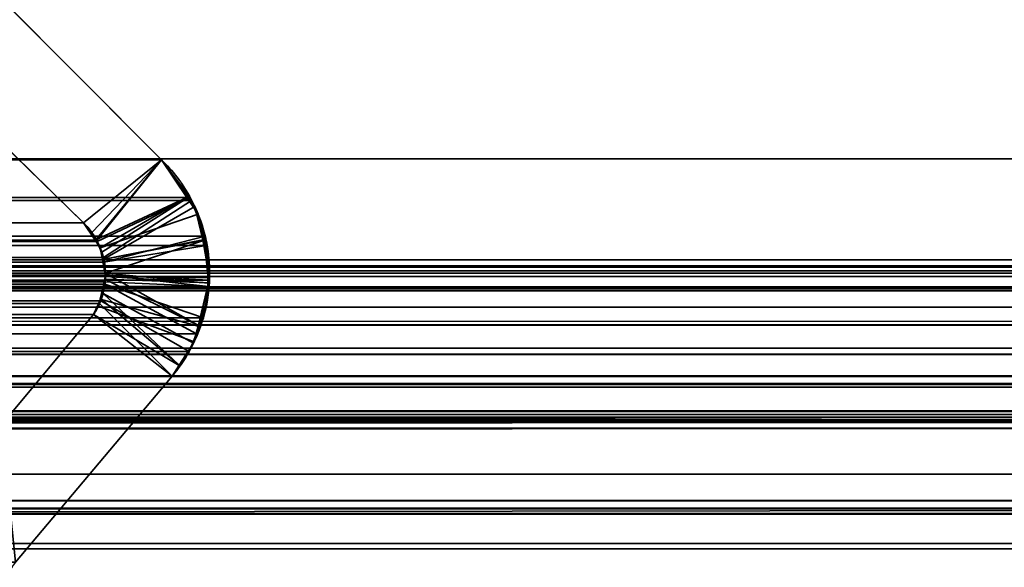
# Model space of a CAD drawing. Header units: millimetres. Extents: x -603 to 3703, y -120 to 193.
# Tile 418 of 656: x 1973.09 to 1978.99, y 0.2 to 3.48. Entities that reach past the tile are written whole.
import ezdxf

# ---------------------------------------------------------------- set-up
doc = ezdxf.new("R2010")
doc.units = ezdxf.units.MM
doc.layers.add('152', color=7, linetype='Continuous', true_color=0xffffff)

# ---------------------------------------------------------------- blocks, each defined once
blk = doc.blocks.new('UG_SURFACE_002')
at = {"layer": '152', "color": 252, "linetype": 'Continuous', "lineweight": 35}
for points in [[(2177.5, -35, 2213.0001), (2177.5, 174.4, 2213.0001), (822.5, 174.4, 2213.0001), (822.5, -35, 2213.0001)], [(972.5, -35, 2063), (972.5, 174.4, 2063), (2027.4999, 174.4, 2063), (2027.4999, -35, 2063)]]:
    blk.add_3dface(points, dxfattribs=at)
blk = doc.blocks.new('UG_SURFACE_089')
at = {"layer": '152', "color": 252, "linetype": 'Continuous', "lineweight": 35}
for points in [[(1011, -46.92, 2022.5), (1989, -46.92, 2022.5), (1989, 14.42, 2022.5), (1011, 14.42, 2022.5)], [(1012.5, -46.92, 2020.9999), (1012.5, 14.42, 2020.9999), (1987.5, 14.42, 2020.9999), (1987.5, -46.92, 2020.9999)]]:
    blk.add_3dface(points, dxfattribs=at)
blk = doc.blocks.new('UG_SURFACE_144')
at = {"layer": '152', "color": 7, "linetype": 'Continuous', "lineweight": 35}
for points in [[(1986.675, 2.6459, 2020.175), (1986.6284, 5.9608, 2020.1285), (1013.3716, 5.9608, 2020.1285), (1013.325, 2.6459, 2020.175)], [(1014.2951, 2.0412, 2019.2049), (1014.3776, 4.9715, 2019.1224), (1985.6224, 4.9715, 2019.1224), (1985.7049, 2.0412, 2019.2049)], [(1027.3063, 3.8936, 2006.1936), (1026.0557, 2.6395, 2007.4444), (1973.9443, 2.6395, 2007.4444), (1972.6937, 3.8936, 2006.1936)], [(1973.477, 2.2621, 2006.9771), (1972.2289, 3.4787, 2005.729), (1972.6937, 3.8936, 2006.1936), (1973.9443, 2.6395, 2007.4444)], [(1972.2289, 3.4787, 2005.729), (1973.477, 2.2621, 2006.9771), (1026.523, 2.2621, 2006.9771), (1027.7711, 3.4787, 2005.729)], [(1986.6695, 1.0733, 2020.1695), (1013.325, 2.6459, 2020.175), (1013.2391, 0.3109, 2020.2608)], [(1986.6695, 1.0733, 2020.1695), (1986.675, 2.6459, 2020.175), (1013.325, 2.6459, 2020.175)], [(1974.1158, 2.4134, 2007.6158), (1973.9443, 2.6395, 2007.4444), (1026.0557, 2.6395, 2007.4444), (1025.8842, 2.4134, 2007.6158)], [(1973.9443, 2.6395, 2007.4444), (1973.5554, 2.1585, 2007.0555), (1973.477, 2.2621, 2006.9771)], [(1973.5584, 2.1509, 2007.0584), (1973.5554, 2.1585, 2007.0555), (1973.9443, 2.6395, 2007.4444), (1974.1158, 2.4134, 2007.6158)], [(1974.205, 2.1819, 2007.705), (1974.1224, 2.3964, 2007.6225), (1025.8776, 2.3964, 2007.6225), (1025.795, 2.1819, 2007.705)], [(1025.8776, 2.3964, 2007.6225), (1974.1224, 2.3964, 2007.6225), (1974.1158, 2.4134, 2007.6158)], [(1025.8842, 2.4134, 2007.6158), (1025.8776, 2.3964, 2007.6225), (1974.1158, 2.4134, 2007.6158)], [(1974.1158, 2.4134, 2007.6158), (1974.1224, 2.3964, 2007.6225), (1973.5955, 2.0554, 2007.0956), (1973.5584, 2.1509, 2007.0584)], [(1973.5988, 2.027, 2007.0989), (1973.5955, 2.0554, 2007.0956), (1974.1224, 2.3964, 2007.6225), (1974.205, 2.1819, 2007.705)], [(1026.4438, 2.1468, 2007.0562), (1026.523, 2.2621, 2006.9771), (1973.477, 2.2621, 2006.9771)], [(1973.477, 2.2621, 2006.9771), (1973.5554, 2.1585, 2007.0555), (1026.4438, 2.1468, 2007.0562)], [(1025.795, 2.1819, 2007.705), (1025.7896, 2.1271, 2007.7105), (1974.2104, 2.1271, 2007.7105)], [(1025.795, 2.1819, 2007.705), (1974.2104, 2.1271, 2007.7105), (1974.205, 2.1819, 2007.705)], [(1974.205, 2.1819, 2007.705), (1974.2104, 2.1271, 2007.7105), (1973.5988, 2.027, 2007.0989)], [(1974.2308, 1.9194, 2007.7307), (1025.7896, 2.1271, 2007.7105), (1025.7692, 1.9194, 2007.7307)], [(1974.2308, 1.9194, 2007.7307), (1974.2104, 2.1271, 2007.7105), (1025.7896, 2.1271, 2007.7105)], [(1973.5955, 2.0554, 2007.0956), (1026.3988, 2.0275, 2007.1013), (1026.4269, 2.1222, 2007.0732)], [(1973.5955, 2.0554, 2007.0956), (1026.4269, 2.1222, 2007.0732), (1026.4438, 2.1468, 2007.0562)], [(1973.5554, 2.1585, 2007.0555), (1973.5584, 2.1509, 2007.0584), (1026.4438, 2.1468, 2007.0562)], [(1026.4438, 2.1468, 2007.0562), (1973.5584, 2.1509, 2007.0584), (1973.5955, 2.0554, 2007.0956)], [(1974.2104, 2.1271, 2007.7105), (1974.2308, 1.9194, 2007.7307), (1973.6083, 1.9483, 2007.1082), (1973.5988, 2.027, 2007.0989)], [(1014.2951, 2.0412, 2019.2049), (1985.7049, 2.0412, 2019.2049), (1985.6882, 1.8784, 2019.1882), (1014.3118, 1.8784, 2019.1882)], [(1017.1266, 1.997, 2016.3734), (1982.8734, 1.997, 2016.3734), (1982.7933, 2.0043, 2016.2933)], [(1982.7933, 2.0043, 2016.2933), (1017.2083, 1.9879, 2016.2916), (1017.1266, 1.997, 2016.3734)], [(1982.7933, 2.0043, 2016.2933), (1982.7911, 2.0038, 2016.2911), (1017.2083, 1.9879, 2016.2916)], [(1026.3925, 1.975, 2007.1075), (1026.3983, 2.026, 2007.1018), (1973.6056, 1.9097, 2007.1056)], [(1973.6083, 1.9483, 2007.1082), (1026.3983, 2.026, 2007.1018), (1026.3988, 2.0275, 2007.1013)], [(1973.6083, 1.9483, 2007.1082), (1973.6056, 1.9097, 2007.1056), (1026.3983, 2.026, 2007.1018)], [(1973.5955, 2.0554, 2007.0956), (1973.5988, 2.027, 2007.0989), (1026.3988, 2.0275, 2007.1013)], [(1026.3988, 2.0275, 2007.1013), (1973.5988, 2.027, 2007.0989), (1973.6083, 1.9483, 2007.1082)], [(1017.1266, 1.997, 2016.3734), (1015.2102, 1.295, 2018.2898), (1984.7898, 1.295, 2018.2898), (1982.8734, 1.997, 2016.3734)], [(1017.3337, 1.974, 2016.1662), (1017.2083, 1.9879, 2016.2916), (1982.7911, 2.0038, 2016.2911)], [(1982.7911, 2.0038, 2016.2911), (1982.6667, 1.974, 2016.1667), (1017.3337, 1.974, 2016.1662)], [(1017.3662, 1.9704, 2016.1338), (1017.3337, 1.974, 2016.1662), (1982.6667, 1.974, 2016.1667)], [(1017.3662, 1.9704, 2016.1338), (1982.6667, 1.974, 2016.1667), (1982.6149, 1.9616, 2016.115)], [(1982.6149, 1.9616, 2016.115), (1017.4114, 1.9379, 2016.0887), (1017.3662, 1.9704, 2016.1338)], [(1982.6149, 1.9616, 2016.115), (1982.5877, 1.941, 2016.0878), (1017.4114, 1.9379, 2016.0887)], [(1973.6056, 1.9097, 2007.1056), (1026.3968, 1.9101, 2007.1032), (1026.3925, 1.975, 2007.1075)], [(1973.6056, 1.9097, 2007.1056), (1973.6083, 1.9483, 2007.1082), (1974.2246, 1.8818, 2007.7245)], [(1973.6083, 1.9483, 2007.1082), (1974.2308, 1.9194, 2007.7307), (1974.2246, 1.8818, 2007.7245)], [(1017.5066, 1.8695, 2015.9934), (1017.4114, 1.9379, 2016.0887), (1982.5877, 1.941, 2016.0878)], [(1017.5066, 1.8695, 2015.9934), (1982.5877, 1.941, 2016.0878), (1982.4934, 1.8695, 2015.9934)], [(1025.7692, 1.9194, 2007.7307), (1025.7754, 1.8818, 2007.7245), (1974.2246, 1.8818, 2007.7245), (1974.2308, 1.9194, 2007.7307)], [(1026.3968, 1.9101, 2007.1032), (1973.6056, 1.9097, 2007.1056), (1973.6048, 1.8959, 2007.1049)], [(1026.3993, 1.8701, 2007.1006), (1026.3968, 1.9101, 2007.1032), (1973.6048, 1.8959, 2007.1049)], [(1973.6048, 1.8959, 2007.1049), (1026.414, 1.8134, 2007.0858), (1026.3993, 1.8701, 2007.1006)], [(1026.414, 1.8134, 2007.0858), (1973.6048, 1.8959, 2007.1049), (1973.5795, 1.7957, 2007.0796)], [(1974.1535, 1.597, 2007.6535), (1974.1088, 1.4909, 2007.6089), (1973.5795, 1.7957, 2007.0796), (1973.6048, 1.8959, 2007.1049)], [(1974.2246, 1.8818, 2007.7245), (1974.1939, 1.6931, 2007.694), (1973.6048, 1.8959, 2007.1049), (1973.6056, 1.9097, 2007.1056)], [(1973.6048, 1.8959, 2007.1049), (1974.1939, 1.6931, 2007.694), (1974.1535, 1.597, 2007.6535)], [(1014.3118, 1.8784, 2019.1882), (1985.6882, 1.8784, 2019.1882), (1985.6794, 1.8545, 2019.1793)], [(1985.6794, 1.8545, 2019.1793), (1014.3186, 1.8526, 2019.1815), (1014.3118, 1.8784, 2019.1882)], [(1014.3309, 1.8061, 2019.1691), (1014.3186, 1.8526, 2019.1815), (1985.6794, 1.8545, 2019.1793)], [(1014.3309, 1.8061, 2019.1691), (1985.6794, 1.8545, 2019.1793), (1985.6114, 1.6712, 2019.1114)], [(1982.4934, 1.8695, 2015.9934), (1017.5085, 1.8664, 2015.9914), (1017.5066, 1.8695, 2015.9934)], [(1982.4934, 1.8695, 2015.9934), (1982.4915, 1.8664, 2015.9914), (1017.5085, 1.8664, 2015.9914)], [(1017.5085, 1.8664, 2015.9914), (1982.4915, 1.8664, 2015.9914), (1982.4214, 1.7573, 2015.9214), (1017.5786, 1.7573, 2015.9214)], [(1974.2246, 1.8818, 2007.7245), (1025.7754, 1.8818, 2007.7245), (1025.8061, 1.6931, 2007.694)], [(1974.1939, 1.6931, 2007.694), (1974.2246, 1.8818, 2007.7245), (1025.8061, 1.6931, 2007.694)], [(1014.3309, 1.8061, 2019.1691), (1985.6114, 1.6712, 2019.1114), (1985.5958, 1.65, 2019.0959)], [(1985.5958, 1.65, 2019.0959), (1014.405, 1.6498, 2019.0949), (1014.3309, 1.8061, 2019.1691)], [(1026.414, 1.8134, 2007.0858), (1973.5795, 1.7957, 2007.0796), (1973.5712, 1.7793, 2007.0713)], [(1973.5712, 1.7793, 2007.0713), (1026.43, 1.7806, 2007.0701), (1026.414, 1.8134, 2007.0858)], [(1026.43, 1.7806, 2007.0701), (1973.5712, 1.7793, 2007.0713), (1973.5372, 1.7131, 2007.0372)], [(1973.5372, 1.7131, 2007.0372), (1026.4628, 1.7131, 2007.0372), (1026.43, 1.7806, 2007.0701)], [(1974.0072, 1.345, 2007.5073), (1973.5372, 1.7131, 2007.0372), (1973.5712, 1.7793, 2007.0713)], [(1973.5712, 1.7793, 2007.0713), (1973.5795, 1.7957, 2007.0796), (1974.1088, 1.4909, 2007.6089), (1974.0072, 1.345, 2007.5073)], [(1017.5786, 1.7573, 2015.9214), (1982.4214, 1.7573, 2015.9214), (1981.7749, 1.0741, 2015.275), (1018.2251, 1.0741, 2015.275)], [(1973.5372, 1.7131, 2007.0372), (1972.985, 1.0529, 2006.485), (1027.015, 1.0529, 2006.485), (1026.4628, 1.7131, 2007.0372)], [(1972.985, 1.0529, 2006.485), (1973.5372, 1.7131, 2007.0372), (1974.0072, 1.345, 2007.5073), (1973.069, 0.2303, 2006.5689)], [(1025.8061, 1.6931, 2007.694), (1025.8465, 1.597, 2007.6535), (1974.1535, 1.597, 2007.6535), (1974.1939, 1.6931, 2007.694)], [(1014.405, 1.6498, 2019.0949), (1985.5958, 1.65, 2019.0959), (1985.4931, 1.5104, 2018.9931)], [(1014.4185, 1.6214, 2019.0816), (1014.405, 1.6498, 2019.0949), (1985.4931, 1.5104, 2018.9931)], [(1014.4185, 1.6214, 2019.0816), (1985.4931, 1.5104, 2018.9931), (1985.4424, 1.4748, 2018.9424)], [(1985.4424, 1.4748, 2018.9424), (1014.5568, 1.4693, 2018.9433), (1014.4185, 1.6214, 2019.0816)], [(1974.1088, 1.4909, 2007.6089), (1025.8465, 1.597, 2007.6535), (1025.8912, 1.4909, 2007.6089)], [(1974.1088, 1.4909, 2007.6089), (1974.1535, 1.597, 2007.6535), (1025.8465, 1.597, 2007.6535)], [(1014.5789, 1.4448, 2018.9211), (1014.5568, 1.4693, 2018.9433), (1985.4424, 1.4748, 2018.9424)], [(1014.5789, 1.4448, 2018.9211), (1985.4424, 1.4748, 2018.9424), (1985.2571, 1.3446, 2018.7571)], [(1025.8912, 1.4909, 2007.6089), (1025.9928, 1.345, 2007.5073), (1974.0072, 1.345, 2007.5073), (1974.1088, 1.4909, 2007.6089)], [(1014.5789, 1.4448, 2018.9211), (1985.2571, 1.3446, 2018.7571), (1985.2486, 1.3429, 2018.7485)], [(1985.2486, 1.3429, 2018.7485), (1014.7544, 1.3555, 2018.7457), (1014.5789, 1.4448, 2018.9211)], [(1014.8538, 1.3048, 2018.6462), (1014.7544, 1.3555, 2018.7457), (1985.2486, 1.3429, 2018.7485)], [(1014.9699, 1.3016, 2018.5301), (1014.8538, 1.3048, 2018.6462), (1985.2486, 1.3429, 2018.7485)], [(1985.2486, 1.3429, 2018.7485), (1985.0287, 1.3001, 2018.5287), (1014.9699, 1.3016, 2018.5301)], [(1014.9699, 1.3016, 2018.5301), (1985.0287, 1.3001, 2018.5287), (1984.9199, 1.2788, 2018.42)], [(1015.2102, 1.295, 2018.2898), (1014.9699, 1.3016, 2018.5301), (1984.9199, 1.2788, 2018.42)], [(1025.9928, 1.345, 2007.5073), (1026.931, 0.2303, 2006.5689), (1973.069, 0.2303, 2006.5689), (1974.0072, 1.345, 2007.5073)], [(1984.9199, 1.2788, 2018.42), (1984.7898, 1.295, 2018.2898), (1015.2102, 1.295, 2018.2898)], [(1983.0514, 1.1329, 2016.5515), (1984.5084, 0.5991, 2018.0085), (1015.4916, 0.5991, 2018.0085), (1016.9486, 1.1329, 2016.5515)], [(1983.0514, 1.1329, 2016.5515), (1016.9486, 1.1329, 2016.5515), (1016.9967, 1.1297, 2016.5033)], [(1983.0011, 1.1363, 2016.5012), (1016.9967, 1.1297, 2016.5033), (1017.0606, 1.1255, 2016.4394)], [(1983.0011, 1.1363, 2016.5012), (1983.0031, 1.1361, 2016.5031), (1016.9967, 1.1297, 2016.5033)], [(1016.9967, 1.1297, 2016.5033), (1983.0031, 1.1361, 2016.5031), (1983.0514, 1.1329, 2016.5515)], [(1017.0606, 1.1255, 2016.4394), (1982.9315, 1.1144, 2016.4316), (1983.0011, 1.1363, 2016.5012)], [(1017.0606, 1.1255, 2016.4394), (1017.0691, 1.1208, 2016.4309), (1982.9315, 1.1144, 2016.4316)], [(1982.8825, 1.0991, 2016.3825), (1017.0691, 1.1208, 2016.4309), (1017.1335, 1.0854, 2016.3665)], [(1982.8825, 1.0991, 2016.3825), (1982.9315, 1.1144, 2016.4316), (1017.0691, 1.1208, 2016.4309)], [(1013.2391, 0.3109, 2020.2608), (1986.7144, 0.3099, 2020.2143), (1986.6695, 1.0733, 2020.1695)], [(1017.1335, 1.0854, 2016.3665), (1982.8674, 1.0844, 2016.3674), (1982.8825, 1.0991, 2016.3825)], [(1982.8674, 1.0844, 2016.3674), (1017.1335, 1.0854, 2016.3665), (1017.1434, 1.08, 2016.3567)], [(1017.1434, 1.08, 2016.3567), (1982.8143, 1.0331, 2016.3143), (1982.8674, 1.0844, 2016.3674)], [(1017.1434, 1.08, 2016.3567), (1017.1857, 1.0331, 2016.3143), (1982.8143, 1.0331, 2016.3143)], [(1018.5249, 0.7572, 2014.9751), (1018.2251, 1.0741, 2015.275), (1981.7749, 1.0741, 2015.275)], [(1018.5249, 0.7572, 2014.9751), (1981.7749, 1.0741, 2015.275), (1981.4751, 0.7572, 2014.9751)], [(1982.8143, 1.0331, 2016.3143), (1017.1857, 1.0331, 2016.3143), (1017.8912, 0.4417, 2015.6088)], [(1017.8912, 0.4417, 2015.6088), (1982.1423, 0.3422, 2015.6424), (1982.8143, 1.0331, 2016.3143)], [(1981.4751, 0.7572, 2014.9751), (1980.0892, -0.0172, 2013.5891), (1019.9108, -0.0172, 2013.5891), (1018.5249, 0.7572, 2014.9751)], [(1015.077, 0.516, 2018.4231), (1984.5084, 0.5991, 2018.0085), (1984.8992, 0.5179, 2018.3992)], [(1015.077, 0.516, 2018.4231), (1015.4916, 0.5991, 2018.0085), (1984.5084, 0.5991, 2018.0085)], [(1014.2697, -0.8721, 2019.2304), (1985.6925, 0.5499, 2019.1925), (1985.6869, -0.4242, 2019.187)], [(1014.2697, -0.8721, 2019.2304), (1014.3075, 0.5499, 2019.1925), (1985.6925, 0.5499, 2019.1925)], [(1014.3124, 0.5521, 2019.1877), (1985.6876, 0.5521, 2019.1877), (1985.6925, 0.5499, 2019.1925), (1014.3075, 0.5499, 2019.1925)], [(1985.6853, 0.5531, 2019.1853), (1014.3124, 0.5521, 2019.1877), (1014.3147, 0.5531, 2019.1853)], [(1985.6853, 0.5531, 2019.1853), (1985.6876, 0.5521, 2019.1877), (1014.3124, 0.5521, 2019.1877)], [(1014.3147, 0.5531, 2019.1853), (1014.3213, 0.5528, 2019.1786), (1985.6787, 0.5528, 2019.1786)], [(1985.6787, 0.5528, 2019.1786), (1985.6853, 0.5531, 2019.1853), (1014.3147, 0.5531, 2019.1853)], [(1014.3213, 0.5528, 2019.1786), (1014.3424, 0.5517, 2019.1576), (1985.6576, 0.5519, 2019.1576)], [(1985.6576, 0.5519, 2019.1576), (1985.6787, 0.5528, 2019.1786), (1014.3213, 0.5528, 2019.1786)], [(1985.604, 0.5495, 2019.104), (1985.6576, 0.5519, 2019.1576), (1014.3424, 0.5517, 2019.1576)], [(1014.3424, 0.5517, 2019.1576), (1014.3961, 0.5491, 2019.1038), (1985.604, 0.5495, 2019.104)], [(1984.9817, 0.5216, 2018.4817), (1985.604, 0.5495, 2019.104), (1014.3961, 0.5491, 2019.1038)], [(1014.3961, 0.5491, 2019.1038), (1015.0189, 0.5188, 2018.481), (1984.9817, 0.5216, 2018.4817)], [(1984.8992, 0.5179, 2018.3992), (1984.9817, 0.5216, 2018.4817), (1015.0189, 0.5188, 2018.481)], [(1984.8992, 0.5179, 2018.3992), (1015.0189, 0.5188, 2018.481), (1015.077, 0.516, 2018.4231)], [(1981.8425, 0.0339, 2015.3425), (1017.8912, 0.4417, 2015.6088), (1019.3079, -0.7461, 2014.1921)], [(1981.8425, 0.0339, 2015.3425), (1982.1423, 0.3422, 2015.6424), (1017.8912, 0.4417, 2015.6088)], [(1986.8573, -2.122, 2020.3571), (1013.2391, 0.3109, 2020.2608), (1013.1508, -2.0882, 2020.3493)], [(1986.8573, -2.122, 2020.3571), (1986.7144, 0.3099, 2020.2143), (1013.2391, 0.3109, 2020.2608)]]:
    blk.add_3dface(points, dxfattribs=at)
blk = doc.blocks.new('UG_SURFACE_145')
at = {"layer": '152', "color": 7, "linetype": 'Continuous', "lineweight": 35}
for points in [[(1972.6937, 3.8936, -7), (1973.9443, 2.6395, -7), (1973.477, 2.2621, -7), (1972.2289, 3.4787, -7)], [(1973.9443, 2.6395, 2007.4444), (1972.6937, 3.8936, 2006.1936), (1972.2289, 3.4787, 2005.729), (1973.477, 2.2621, 2006.9771)], [(1972.6937, 3.8936, 2006.1936), (1973.9443, 2.6395, 2007.4444), (1973.9443, 2.6395, -7), (1972.6937, 3.8936, -7)], [(1972.2289, 3.4787, -7), (1973.477, 2.2621, -7), (1973.477, 2.2621, 2006.9771), (1972.2289, 3.4787, 2005.729)], [(1973.5463, 2.1587, -7), (1973.477, 2.2621, -7), (1973.9443, 2.6395, -7), (1974.0957, 2.4137, -7)], [(1973.477, 2.2621, 2006.9771), (1973.5267, 2.2044, 2007.0267), (1973.9443, 2.6395, 2007.4444)], [(1973.9443, 2.6395, 2007.4444), (1973.5267, 2.2044, 2007.0267), (1973.5494, 2.1596, 2007.0493)], [(1973.5494, 2.1596, 2007.0493), (1973.5867, 2.086, 2007.0868), (1974.104, 2.4145, 2007.6041), (1973.9443, 2.6395, 2007.4444)], [(1974.0957, 2.4137, -7), (1973.9443, 2.6395, -7), (1973.9443, 2.6395, 2007.4444)], [(1973.9443, 2.6395, 2007.4444), (1974.104, 2.4145, 2007.6041), (1974.0957, 2.4137, -7)], [(1974.0957, 2.4137, -7), (1973.5769, 2.1129, -7), (1973.5463, 2.1587, -7)], [(1974.0957, 2.4137, -7), (1974.1629, 2.3136, -7), (1973.5769, 2.1129, -7)], [(1974.143, 2.3595, 2007.643), (1974.104, 2.4145, 2007.6041), (1973.5867, 2.086, 2007.0868), (1973.5942, 2.0424, 2007.0941)], [(1973.5942, 2.0424, 2007.0941), (1974.2017, 2.1593, 2007.7016), (1974.143, 2.3595, 2007.643)], [(1974.1629, 2.3136, -7), (1974.0957, 2.4137, -7), (1974.104, 2.4145, 2007.6041)], [(1974.104, 2.4145, 2007.6041), (1974.143, 2.3595, 2007.643), (1974.1629, 2.3136, -7)], [(1974.1904, 2.1604, -7), (1974.1629, 2.3136, -7), (1974.143, 2.3595, 2007.643)], [(1974.143, 2.3595, 2007.643), (1974.2017, 2.1593, 2007.7016), (1974.1904, 2.1604, -7)], [(1973.5897, 2.0422, -7), (1973.5769, 2.1129, -7), (1974.1629, 2.3136, -7), (1974.1904, 2.1604, -7)], [(1973.5463, 2.1587, -7), (1973.5267, 2.2044, 2007.0267), (1973.477, 2.2621, 2006.9771)], [(1973.477, 2.2621, 2006.9771), (1973.477, 2.2621, -7), (1973.5463, 2.1587, -7)], [(1973.5463, 2.1587, -7), (1973.5494, 2.1596, 2007.0493), (1973.5267, 2.2044, 2007.0267)], [(1973.5494, 2.1596, 2007.0493), (1973.5463, 2.1587, -7), (1973.5769, 2.1129, -7)], [(1973.5769, 2.1129, -7), (1973.5867, 2.086, 2007.0868), (1973.5494, 2.1596, 2007.0493)], [(1974.1904, 2.1604, -7), (1974.2312, 1.9331, -7), (1973.6081, 1.9401, -7), (1973.5897, 2.0422, -7)], [(1973.5942, 2.0424, 2007.0941), (1973.6081, 1.9615, 2007.1082), (1974.2017, 2.1593, 2007.7016)], [(1973.6081, 1.9615, 2007.1082), (1974.2211, 1.902, 2007.7212), (1974.2228, 2.0869, 2007.7229), (1974.2017, 2.1593, 2007.7016)], [(1974.2312, 1.9331, -7), (1974.1904, 2.1604, -7), (1974.2017, 2.1593, 2007.7016)], [(1974.2241, 1.9032, -7), (1974.2312, 1.9331, -7), (1974.2017, 2.1593, 2007.7016)], [(1974.2017, 2.1593, 2007.7016), (1974.2228, 2.0869, 2007.7229), (1974.2241, 1.9032, -7)], [(1973.5867, 2.086, 2007.0868), (1973.5769, 2.1129, -7), (1973.5897, 2.0422, -7)], [(1973.5897, 2.0422, -7), (1973.5942, 2.0424, 2007.0941), (1973.5867, 2.086, 2007.0868)], [(1974.2228, 2.0869, 2007.7229), (1974.2211, 1.902, 2007.7212), (1974.2241, 1.9032, -7)], [(1973.5942, 2.0424, 2007.0941), (1973.5897, 2.0422, -7), (1973.6081, 1.9401, -7)], [(1973.6081, 1.9401, -7), (1973.6081, 1.9615, 2007.1082), (1973.5942, 2.0424, 2007.0941)], [(1973.6081, 1.9401, -7), (1973.6037, 1.9247, 2007.1037), (1973.6081, 1.9615, 2007.1082)], [(1974.1682, 1.6459, 2007.6683), (1973.6081, 1.9615, 2007.1082), (1973.6037, 1.9247, 2007.1037)], [(1974.1682, 1.6459, 2007.6683), (1974.2203, 1.8123, 2007.7202), (1974.2211, 1.902, 2007.7212), (1973.6081, 1.9615, 2007.1082)], [(1973.6044, 1.9246, -7), (1973.5761, 1.8059, -7), (1973.5793, 1.8073, 2007.0794)], [(1974.2241, 1.9032, -7), (1974.1621, 1.644, -7), (1973.5761, 1.8059, -7), (1973.6044, 1.9246, -7)], [(1973.5793, 1.8073, 2007.0794), (1973.5938, 1.8397, 2007.0937), (1973.6044, 1.9246, -7)], [(1973.5938, 1.8397, 2007.0937), (1973.6037, 1.9247, 2007.1037), (1973.6044, 1.9246, -7)], [(1973.6037, 1.9247, 2007.1037), (1973.5938, 1.8397, 2007.0937), (1974.1358, 1.542, 2007.6358), (1974.1682, 1.6459, 2007.6683)], [(1973.6081, 1.9401, -7), (1973.6044, 1.9246, -7), (1973.6037, 1.9247, 2007.1037)], [(1973.6044, 1.9246, -7), (1973.6081, 1.9401, -7), (1974.2241, 1.9032, -7)], [(1973.6081, 1.9401, -7), (1974.2312, 1.9331, -7), (1974.2241, 1.9032, -7)], [(1974.1682, 1.6459, 2007.6683), (1974.1621, 1.644, -7), (1974.2241, 1.9032, -7)], [(1974.2241, 1.9032, -7), (1974.2203, 1.8123, 2007.7202), (1974.1682, 1.6459, 2007.6683)], [(1974.2241, 1.9032, -7), (1974.2211, 1.902, 2007.7212), (1974.2203, 1.8123, 2007.7202)], [(1974.0499, 1.4105, 2007.55), (1973.5938, 1.8397, 2007.0937), (1973.5793, 1.8073, 2007.0794)], [(1974.0499, 1.4105, 2007.55), (1974.1358, 1.542, 2007.6358), (1973.5938, 1.8397, 2007.0937)], [(1973.5372, 1.7131, 2007.0372), (1973.5793, 1.8073, 2007.0794), (1973.5661, 1.7643, -7)], [(1973.5793, 1.8073, 2007.0794), (1973.5372, 1.7131, 2007.0372), (1974.0072, 1.345, 2007.5073), (1974.0499, 1.4105, 2007.55)], [(1973.5793, 1.8073, 2007.0794), (1973.5761, 1.8059, -7), (1973.5661, 1.7643, -7)], [(1974.1621, 1.644, -7), (1974.1398, 1.5504, -7), (1973.5661, 1.7643, -7), (1973.5761, 1.8059, -7)], [(1973.5372, 1.7131, -7), (1972.985, 1.0529, -7), (1972.985, 1.0529, 2006.485), (1973.5372, 1.7131, 2007.0372)], [(1972.985, 1.0529, -7), (1973.5372, 1.7131, -7), (1974.0072, 1.345, -7), (1973.069, 0.2303, -7)], [(1973.069, 0.2303, 2006.5689), (1974.0072, 1.345, 2007.5073), (1973.5372, 1.7131, 2007.0372), (1972.985, 1.0529, 2006.485)], [(1973.5661, 1.7643, -7), (1973.5372, 1.7131, -7), (1973.5372, 1.7131, 2007.0372)], [(1973.5372, 1.7131, -7), (1973.5661, 1.7643, -7), (1974.1398, 1.5504, -7), (1974.0484, 1.4088, -7)], [(1974.0484, 1.4088, -7), (1974.0072, 1.345, -7), (1973.5372, 1.7131, -7)], [(1974.1621, 1.644, -7), (1974.1682, 1.6459, 2007.6683), (1974.1358, 1.542, 2007.6358)], [(1974.1358, 1.542, 2007.6358), (1974.1398, 1.5504, -7), (1974.1621, 1.644, -7)], [(1974.0499, 1.4105, 2007.55), (1974.0484, 1.4088, -7), (1974.1398, 1.5504, -7)], [(1974.1398, 1.5504, -7), (1974.1358, 1.542, 2007.6358), (1974.0499, 1.4105, 2007.55)], [(1974.0484, 1.4088, -7), (1974.0499, 1.4105, 2007.55), (1974.0072, 1.345, 2007.5073)], [(1974.0072, 1.345, 2007.5073), (1974.0072, 1.345, -7), (1974.0484, 1.4088, -7)], [(1974.0072, 1.345, 2007.5073), (1973.069, 0.2303, 2006.5689), (1973.069, 0.2303, -7), (1974.0072, 1.345, -7)]]:
    blk.add_3dface(points, dxfattribs=at)

msp = doc.modelspace()

# ---------------------------------------------------------------- linework, layer by layer
at = {"layer": '152', "color": 252, "linetype": 'Continuous', "lineweight": -3, "true_color": 0x939598}
for p, q in [((1972.6937, 3.8936, -7), (1973.9443, 2.6395, -7)), ((1973.9443, 2.6395, 2007.4443), (1972.6937, 3.8936, 2006.1937)), ((1973.9443, 2.6395, 2007.4443), (1972.6937, 3.8936, 2006.1937)), ((1973.477, 2.2621, 2006.977), (1972.2289, 3.4787, 2005.7289)), ((1973.477, 2.2621, 2006.977), (1972.2289, 3.4787, 2005.7289)), ((1972.2289, 3.4787, -7), (1973.477, 2.2621, -7)), ((1986.675, 2.6459, 2020.175), (1013.325, 2.6459, 2020.175)), ((1026.0557, 2.6395, 2007.4443), (1973.9443, 2.6395, 2007.4443)), ((1973.9443, 2.6395, 2007.4443), (1973.9443, 2.6395, -7)), ((1973.477, 2.2621, 2006.977), (1026.523, 2.2621, 2006.977)), ((1973.477, 2.2621, -7), (1973.477, 2.2621, 2006.977)), ((1014.2951, 2.0412, 2019.2049), (1985.7049, 2.0412, 2019.2049)), ((1017.1266, 1.997, 2016.3734), (1982.8734, 1.997, 2016.3734)), ((1014.3117, 1.8784, 2019.1883), (1985.6883, 1.8784, 2019.1883)), ((1017.5786, 1.7573, 2015.9214), (1982.4214, 1.7573, 2015.9214)), ((1973.5372, 1.7131, 2007.0372), (1026.4628, 1.7131, 2007.0372)), ((1973.5372, 1.7131, -7), (1972.985, 1.0529, -7)), ((1973.5372, 1.7131, 2007.0372), (1972.985, 1.0529, 2006.485)), ((1973.5372, 1.7131, 2007.0372), (1972.985, 1.0529, 2006.485)), ((1973.5372, 1.7131, -7), (1973.5372, 1.7131, 2007.0372)), ((1025.9927, 1.345, 2007.5073), (1974.0073, 1.345, 2007.5073)), ((1974.0073, 1.345, -7), (1973.0689, 0.2303, -7)), ((1974.0073, 1.345, 2007.5073), (1973.0689, 0.2303, 2006.5689)), ((1974.0073, 1.345, 2007.5073), (1973.0689, 0.2303, 2006.5689)), ((1974.0073, 1.345, 2007.5073), (1974.0073, 1.345, -7)), ((1015.2101, 1.295, 2018.2899), (1984.7899, 1.295, 2018.2899)), ((1983.0515, 1.1329, 2016.5515), (1016.9485, 1.1329, 2016.5515)), ((1982.8143, 1.0331, 2016.3143), (1017.1857, 1.0331, 2016.3143)), ((1984.5084, 0.5991, 2018.0084), (1015.4916, 0.5991, 2018.0084)), ((1985.6926, 0.5499, 2019.1926), (1014.3074, 0.5499, 2019.1926))]:
    msp.add_line(p, q, dxfattribs=at)
for points in [[(1973.9443, 2.6395, 2007.4443), (1974.3015, 2.2915, 2007.8015), (1974.3291, 1.7265, 2007.8291), (1974.0073, 1.345, 2007.5073)], [(1973.9443, 2.6395, -7), (1974.3015, 2.2915, -7), (1974.3291, 1.7265, -7), (1974.0073, 1.345, -7)], [(1973.5372, 1.7131, 2007.0372), (1973.6512, 1.8869, 2007.1512), (1973.6257, 2.117, 2007.1257), (1973.477, 2.2621, 2006.977)], [(1973.477, 2.2621, -7), (1973.6257, 2.117, -7), (1973.6512, 1.8869, -7), (1973.5372, 1.7131, -7)], [(1976.1124, -0.7357, 2009.6124), (1978.5145, -1.1357, 2012.0145), (1980.9414, -0.1772, 2014.4414), (1982.4214, 1.7573, 2015.9214)], [(1976.1124, -0.7357, -7), (1978.5145, -1.1357, -7), (1980.9414, -0.1772, -7), (1982.4214, 1.7573, -7)], [(1976.2144, -1.4582, -7), (1978.7053, -1.9092, -7), (1981.2426, -0.9513, -7), (1982.8143, 1.0331, -7)], [(1982.8143, 1.0331, 2016.3143), (1981.2426, -0.9513, 2014.7426), (1978.7053, -1.9092, 2012.2053), (1976.2144, -1.4582, 2009.7144)], [(1973.0689, 0.2303, 2006.5689), (1972.9931, 0.1407, 2006.4931), (1973.0048, 0.0066, 2006.5048), (1973.0944, -0.0688, 2006.5944)], [(1973.0689, 0.2303, -7), (1972.9931, 0.1407, -7), (1973.0048, 0.0066, -7), (1973.0944, -0.0688, -7)]]:
    msp.add_open_spline(points, degree=3, dxfattribs=at)
for points, knots in [([(1973.9443, 2.6395, 2007.4443), (1974.0087, 2.5767, 2007.5087), (1974.0682, 2.501, 2007.5682), (1974.1538, 2.3438, 2007.6538), (1974.1849, 2.2651, 2007.6849), (1974.2251, 2.0983, 2007.7251), (1974.2343, 2.0076, 2007.7343), (1974.2276, 1.8421, 2007.7276), (1974.2147, 1.7647, 2007.7147), (1974.1729, 1.6205, 2007.6729), (1974.1435, 1.5522, 2007.6435), (1974.0787, 1.4376, 2007.5787), (1974.0443, 1.3888, 2007.5443), (1974.0073, 1.345, 2007.5073)], [0, 0, 0, 0, 0.216801, 0.216801, 0.388943, 0.388943, 0.56272, 0.56272, 0.714161, 0.714161, 0.867331, 0.867331, 1, 1, 1, 1]), ([(1973.477, 2.2621, 2006.977), (1973.5065, 2.2334, 2007.0065), (1973.5337, 2.1986, 2007.0337), (1973.5641, 2.1427, 2007.0641), (1973.5719, 2.126, 2007.0719), (1973.5853, 2.0915, 2007.0853), (1973.5909, 2.0737, 2007.0909), (1973.6039, 2.0212, 2007.1039), (1973.6084, 1.9845, 2007.1084), (1973.6081, 1.9308, 2007.1081), (1973.607, 1.9132, 2007.107), (1973.6003, 1.861, 2007.1003), (1973.5915, 1.8269, 2007.0915), (1973.5681, 1.7658, 2007.0681), (1973.5536, 1.738, 2007.0536), (1973.5372, 1.7131, 2007.0372)], [0, 0, 0, 0, 0.238349, 0.238349, 0.331151, 0.331151, 0.421599, 0.421599, 0.592102, 0.592102, 0.673842, 0.673842, 0.840562, 0.840562, 1, 1, 1, 1]), ([(1976.1124, -0.7357, 2009.6124), (1977.2368, -0.923, 2010.7368), (1978.3602, -0.8246, 2011.8602), (1979.9986, -0.226, 2013.4986), (1980.5245, 0.0461, 2014.0245), (1981.5276, 0.7643, 2015.0276), (1982.0041, 1.2119, 2015.5041), (1982.4214, 1.7573, 2015.9214)], [0, 0, 0, 0, 0.5, 0.5, 0.75, 0.75, 1, 1, 1, 1]), ([(1976.2144, -1.4582, 2009.7144), (1977.3849, -1.6701, 2010.8849), (1978.5566, -1.583, 2012.0566), (1980.2688, -0.985, 2013.7688), (1980.8191, -0.7102, 2014.3191), (1981.8711, 0.0189, 2015.3711), (1982.3726, 0.4754, 2015.8726), (1982.8143, 1.0331, 2016.3143)], [0, 0, 0, 0, 0.5, 0.5, 0.75, 0.75, 1, 1, 1, 1])]:
    msp.add_open_spline(points, degree=3, knots=knots, dxfattribs=at)

# ---------------------------------------------------------------- block references
for name in ['UG_SURFACE_002', 'UG_SURFACE_089', 'UG_SURFACE_144', 'UG_SURFACE_145']:
    msp.add_blockref(name, (0, 0), dxfattribs=at)

doc.saveas('drawing.dxf')
